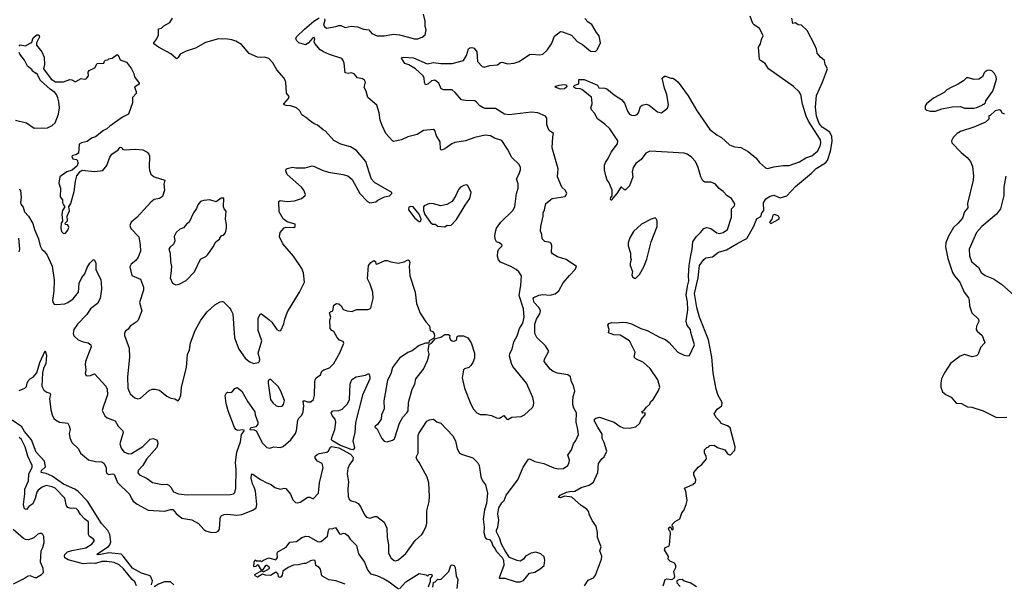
# Model space of a CAD drawing. Extents: x 2220520 to 2384350, y 721165 to 893491.
# Tile 276 of 315: x 2311589 to 2321141, y 853021 to 858501. Entities that reach past the tile are written whole.
import ezdxf

# ---------------------------------------------------------------- set-up
doc = ezdxf.new("R2010")
doc.units = 0

msp = doc.modelspace()

# ---------------------------------------------------------------- linework, layer by layer
at = {"layer": '0CON20XD'}
for points in [[(2314545, 858510.6), (2314548.9, 858495), (2314537.6, 858447.6), (2314545, 858434), (2314565, 858420), (2314655, 858434.2), (2314685.9, 858445.9), (2314705, 858444), (2314746.1, 858426.1), (2314805, 858436.7), (2314865, 858432.2), (2314925, 858407.5), (2314975, 858402.5), (2315005.7, 858365.7), (2315055.6, 858344.4), (2315125, 858344.5), (2315215, 858358.9), (2315275, 858352.5), (2315360.5, 858330.5), (2315415, 858314.7), (2315452.5, 858315), (2315495, 858330.8), (2315523.8, 858355), (2315533.6, 858403.6), (2315522, 858435), (2315522.5, 858485), (2315507.1, 858555)], [(2317318.9, 854608.9), (2317355.3, 854595.3), (2317415, 854551.9), (2317445, 854540.6), (2317504.1, 854535.9), (2317565, 854548.8), (2317604.1, 854585.9), (2317619.5, 854620.5), (2317656.7, 854665), (2317656.4, 854686.4), (2317633, 854683), (2317625, 854697.5), (2317645, 854707.5), (2317668.3, 854741.7), (2317700.7, 854769.3), (2317709.3, 854790.7), (2317733.6, 854816.4), (2317784.2, 854895), (2317798.6, 854935), (2317780.5, 855005), (2317704.5, 855115), (2317641.4, 855175), (2317565, 855210), (2317550, 855225), (2317560, 855275), (2317505.8, 855385.8), (2317415, 855439.4), (2317353.3, 855443.3), (2317301.7, 855461.7), (2317308.6, 855495), (2317293.3, 855535), (2317305, 855552.5), (2317335, 855563.3), (2317375, 855560), (2317435, 855566.2), (2317475, 855563.3), (2317525, 855548.8), (2317614.1, 855504.1), (2317675, 855483.8), (2317795, 855418.6), (2317855, 855395.6), (2317888.9, 855368.9), (2317973.8, 855275), (2318035, 855244.4), (2318075, 855238.8), (2318087.7, 855242.3), (2318136.4, 855345), (2318099.5, 855465), (2318096, 855495), (2318063.3, 855533.3), (2318053.1, 855575), (2318070, 855685), (2318066.6, 855763.4), (2318053.7, 855826.3), (2318067, 855915), (2318081.1, 855965), (2318077.3, 856015), (2318083, 856115), (2318098.7, 856211.3), (2318112.5, 856275), (2318118.8, 856345), (2318150.8, 856395), (2318195, 856434.3), (2318226.4, 856473.6), (2318255, 856482.9), (2318292.5, 856475), (2318352.6, 856432.6), (2318375, 856425.6), (2318415, 856434.4), (2318454.4, 856465.6), (2318494.2, 856584.2), (2318495.9, 856664.1), (2318522, 856695), (2318525.6, 856715), (2318494, 856765), (2318452.9, 856792.9), (2318414.4, 856835), (2318374.1, 856864.1), (2318335, 856909.5), (2318295, 856924.5), (2318235.3, 856925.3), (2318215, 856938.5), (2318197.2, 856977.2), (2318172.1, 857065), (2318145, 857124.4), (2318105, 857166.4), (2318065, 857194.7), (2318035, 857206.5), (2317873.6, 857216.4), (2317703.7, 857226.3), (2317663.3, 857205), (2317618, 857145), (2317567.1, 857105), (2317541.2, 857065), (2317531.2, 857025), (2317536.2, 856975), (2317505, 856890), (2317465, 856850), (2317455, 856850), (2317427, 856877), (2317420, 856875), (2317382.5, 856815), (2317341.7, 856768.3), (2317335, 856750), (2317325, 856750), (2317320, 856755), (2317322.5, 856775), (2317337.5, 856792.5), (2317336.4, 856846.4), (2317303.3, 856925), (2317286.7, 856945), (2317274.2, 856984.2), (2317262, 857045), (2317262.3, 857087.7), (2317271.2, 857115), (2317298.8, 857155), (2317326.2, 857215), (2317390, 857295), (2317392, 857325), (2317315, 857440.8), (2317265, 857487.5), (2317195, 857537.5), (2317166.7, 857595), (2317135, 857627.5), (2317131.2, 857645), (2317142.9, 857685), (2317140.9, 857729.1), (2317135, 857747.5), (2317041.2, 857825), (2317025, 857831.4), (2316983.2, 857833.2), (2316963.3, 857845), (2316963.8, 857855), (2316974.3, 857865.7), (2317015, 857877.5), (2317015, 857920), (2317065, 857920), (2317196.1, 857866.1), (2317208.3, 857838.3), (2317265, 857835.7), (2317285, 857828.8), (2317355, 857771.2), (2317403, 857743), (2317425.7, 857725.7), (2317455, 857690), (2317485, 857613.3), (2317503.8, 857585), (2317523.2, 857573.2), (2317555, 857570), (2317578.3, 857581.7), (2317593.6, 857596.4), (2317610.7, 857659.3), (2317628.3, 857671.7), (2317665, 857680), (2317695, 857672.5), (2317775, 857606.2), (2317815, 857596.7), (2317875, 857642.5), (2317882, 857675), (2317866, 857775), (2317844, 857835), (2317823.3, 857935), (2317845, 857953.8), (2317855, 857953.8), (2317905, 857933.3), (2317925, 857932.5), (2317951.7, 857918.3), (2317976.7, 857895), (2318075, 857761.2), (2318153.4, 857623.4), (2318285.8, 857435), (2318351.4, 857385), (2318398.2, 857358.2), (2318475, 857287.1), (2318525, 857267.3), (2318585, 857260.4), (2318655, 857221.8), (2318729.8, 857159.8), (2318764.5, 857114.5), (2318823, 857063), (2318845, 857058), (2318905, 857072.9), (2318995, 857084.3), (2319055, 857084.4), (2319155, 857121.5), (2319215, 857159.1), (2319275, 857180.8), (2319327.3, 857225), (2319355.3, 857275), (2319361.1, 857305), (2319356.4, 857335), (2319242.4, 857515), (2319218.6, 857565), (2319182.4, 857682.4), (2319165.7, 857775.7), (2319152.3, 857802.3), (2319095, 857851.2), (2318855, 858023.3), (2318820, 858075), (2318774.2, 858104.2), (2318766.7, 858115), (2318756.7, 858235), (2318776.7, 858265), (2318785, 858310), (2318802, 858345), (2318800, 858355), (2318765.8, 858415), (2318715, 858450), (2318702.7, 858465), (2318675.5, 858535)], [(2311602.5, 856775), (2311596.2, 856726.2), (2311600.5, 856710.5), (2311621.7, 856681.7), (2311636.8, 856636.8), (2311675.8, 856595), (2311715, 856523.3), (2311732.5, 856465), (2311772.9, 856375), (2311788.6, 856305), (2311805, 856274), (2311828, 856255), (2311855, 856214), (2311905, 856110), (2311922.9, 855975), (2311919.4, 855865), (2311908.9, 855775), (2311913.7, 855753.7), (2311925, 855740), (2311945.7, 855735.7), (2312027.9, 855742.1), (2312056.7, 855755), (2312107.1, 855792.9), (2312158.5, 855855), (2312165, 855942.5), (2312191.7, 855998.3), (2312220, 856035), (2312245, 856097.5), (2312270.7, 856139.3), (2312300.7, 856169.3), (2312311.7, 856171.7), (2312316.2, 856166.2), (2312328.3, 856138.3), (2312328, 856075), (2312376.2, 855976.2), (2312380.7, 855950.7), (2312384.2, 855885), (2312370, 855795), (2312344.4, 855745.6), (2312275, 855693.6), (2312239.5, 855640.5), (2312149.6, 855545), (2312114.4, 855495), (2312108.6, 855455), (2312115, 855431.2), (2312155, 855394.2), (2312204.2, 855374.2), (2312253.2, 855363.2), (2312278, 855345), (2312281.4, 855325), (2312227.5, 855185), (2312223.8, 855155), (2312230, 855105), (2312223.9, 855063.9), (2312235, 855047.5), (2312245, 855043.8), (2312275, 855046.7), (2312315, 855063.8), (2312425, 854944), (2312437.7, 854915), (2312439.5, 854860.5), (2312401.4, 854748.6), (2312389.3, 854709.3), (2312415.9, 854655.9), (2312437.3, 854637.3), (2312515, 854607.5), (2312545.7, 854555.7), (2312590.3, 854510.3), (2312591.4, 854495), (2312561.4, 854385), (2312572, 854342), (2312597.9, 854307.9), (2312645, 854288.1), (2312675, 854290), (2312782.6, 854357.4), (2312855, 854429.5), (2312885, 854436.4), (2312915.6, 854425), (2312926.6, 854406.6), (2312929.6, 854385), (2312920.5, 854349.5), (2312818.5, 854235), (2312782.2, 854175), (2312739.2, 854125), (2312735, 854102.5), (2312752.4, 854082.4), (2312825, 854048.1), (2312877.9, 854007.9), (2312975, 853990), (2313015, 853992), (2313035, 853983.8), (2313055, 853964), (2313080, 853920), (2313130.8, 853900.8), (2313215, 853888.4), (2313635, 853893.8), (2313661.7, 853898.3), (2313677.4, 853912.6), (2313684.6, 853955), (2313689.2, 854135), (2313684, 854205), (2313694, 854305), (2313732.7, 854405), (2313741.5, 854475), (2313770, 854515), (2313755, 854519.2), (2313705, 854514.8), (2313685, 854524.4), (2313672.2, 854542.2), (2313610.5, 854705), (2313593.1, 854775), (2313583.9, 854855), (2313595, 854879.2), (2313605, 854886), (2313636, 854884), (2313650.7, 854889.3), (2313677, 854923), (2313698.3, 854931.7), (2313745, 854894.4), (2313802, 854792), (2313871.3, 854695), (2313873.1, 854665), (2313900.5, 854595), (2313898, 854575), (2313879.9, 854550.1), (2313825, 854535.2), (2313822.9, 854525), (2313865, 854521.2), (2313882.2, 854512.2), (2313945, 854390), (2313985, 854349.2), (2314015, 854342), (2314055, 854356), (2314115, 854349.2), (2314145, 854360), (2314220, 854425), (2314265, 854483.3), (2314275.4, 854514.6), (2314286.4, 854615), (2314296.1, 854633.9), (2314325, 854662), (2314337.5, 854695), (2314345.7, 854755), (2314338, 854795), (2314346.2, 854803.8), (2314380.7, 854790.7), (2314415, 854792.2), (2314440, 854815), (2314450, 854855), (2314450.9, 854985), (2314454.6, 855005.4), (2314466.3, 855023.7), (2314506.7, 855055), (2314520.7, 855089.3), (2314538.3, 855101.7), (2314595, 855122.5), (2314635, 855163.8), (2314695, 855267.5), (2314733, 855363), (2314727.5, 855377.5), (2314691.7, 855391.7), (2314667.5, 855415), (2314636.7, 855475), (2314615.9, 855485.9), (2314600, 855505), (2314596.7, 855585), (2314606.2, 855615), (2314593.3, 855655), (2314603.9, 855666.1), (2314627.5, 855675), (2314635, 855730), (2314663.6, 855746.4), (2314685, 855744), (2314708, 855725), (2314728.3, 855688.3), (2314765, 855673.8), (2314815, 855670), (2314855, 855686.7), (2314965, 855687.5), (2314985, 855693.8), (2314995.8, 855705), (2315019.2, 855795), (2315013.6, 855855), (2314987.9, 855935), (2314962.9, 855985), (2314974.1, 856115.9), (2314995, 856143.3), (2315025, 856162.5), (2315040, 856155), (2315043, 856133), (2315055, 856127.5), (2315135, 856164.3), (2315155, 856164.3), (2315188, 856152), (2315265, 856138), (2315319.4, 856150.6), (2315355, 856170), (2315366.2, 856165), (2315373.8, 856145), (2315368.8, 856105), (2315373.8, 856015), (2315426.4, 855856.4), (2315440, 855745), (2315473.6, 855653.6), (2315528.6, 855568.6), (2315565, 855528.8), (2315572.5, 855485), (2315594.1, 855474.1), (2315611.2, 855455), (2315613.6, 855426.4), (2315603.3, 855406.7), (2315562.5, 855385), (2315558.3, 855361.7), (2315525, 855361.2), (2315465, 855338), (2315395, 855286), (2315355, 855270.8), (2315275, 855216.9), (2315204.4, 855125), (2315190, 855065), (2315157.6, 855002.4), (2315135.5, 854874.5), (2315121.7, 854801.7), (2315124, 854725), (2315097.5, 854665), (2315095.8, 854625), (2315059.1, 854570.9), (2315037.5, 854555), (2315033.3, 854545), (2315055, 854532.5), (2315101.4, 854435), (2315125, 854410), (2315155, 854403.8), (2315205, 854420), (2315225, 854432.9), (2315273.6, 854585), (2315305.5, 854645), (2315345.8, 854684.2), (2315358.5, 854705), (2315359.4, 854785), (2315395.5, 854915), (2315422.3, 854965), (2315430.5, 855015), (2315505, 855110), (2315545, 855193.3), (2315561.2, 855255), (2315553.3, 855295), (2315562.5, 855347.5), (2315585, 855360), (2315622.5, 855407.5), (2315675, 855421.2), (2315715, 855445.8), (2315750, 855445), (2315762.5, 855435), (2315758, 855415), (2315768, 855395), (2315785, 855384.4), (2315805, 855381.9), (2315825, 855391.2), (2315834, 855425), (2315845, 855434), (2315895, 855434.3), (2315935, 855412), (2315968.6, 855365), (2316000, 855265), (2316000, 855215), (2315985.7, 855175), (2315966.2, 855143.8), (2315945.4, 855124.6), (2315905, 855110.9), (2315895, 855101.4), (2315880, 855025), (2315904.5, 854925), (2315965, 854768.8), (2315990.6, 854720.6), (2316025, 854686.7), (2316055, 854670), (2316115, 854668.8), (2316165, 854658.8), (2316215, 854636.7), (2316245, 854633.8), (2316285, 854661.2), (2316313.3, 854625), (2316325, 854621.2), (2316365, 854643.3), (2316455, 854650.8), (2316486.7, 854665), (2316562.3, 854737.7), (2316572.3, 854757.7), (2316575.8, 854785), (2316565.8, 854835), (2316504.2, 854975), (2316374, 855135), (2316360, 855165), (2316342.2, 855235), (2316345, 855262.5), (2316367, 855303), (2316384.2, 855375.8), (2316415, 855432.5), (2316437.5, 855505), (2316470.8, 855555), (2316484.5, 855615), (2316476.2, 855695), (2316433.8, 855825), (2316451.9, 855925), (2316455.6, 856015), (2316430, 856055), (2316405, 856076), (2316353.3, 856105), (2316255, 856146.2), (2316235, 856168.8), (2316225.7, 856205), (2316227.7, 856252.3), (2316237.7, 856272.3), (2316270, 856305), (2316266.4, 856316.4), (2316244.1, 856334.1), (2316215, 856346.2), (2316200.5, 856370.5), (2316198.8, 856405), (2316208.2, 856455), (2316215, 856478), (2316257.1, 856535), (2316371.7, 856648.3), (2316391.9, 856685), (2316409.5, 856815), (2316424.2, 856865), (2316423.6, 856906.4), (2316408.8, 856955), (2316435.6, 857004.4), (2316447.3, 857042.7), (2316447.5, 857065), (2316435.8, 857095), (2316362.8, 857162.8), (2316322.5, 857245), (2316265, 857328.6), (2316195, 857350.8), (2316155, 857372.5), (2316105, 857378.8), (2316005, 857358), (2315915, 857326.2), (2315809.5, 857310.5), (2315782.7, 857297.3), (2315715, 857246.7), (2315680, 857235), (2315672.5, 857245), (2315667.5, 857315), (2315633.5, 857375), (2315616, 857425), (2315605, 857436), (2315505, 857424.2), (2315445, 857385.8), (2315355, 857363.8), (2315292.5, 857335), (2315215, 857320), (2315205, 857326.7), (2315141.1, 857395), (2315105, 857473.8), (2315085.6, 857525), (2315076.7, 857596.7), (2315052.6, 857672.6), (2314965.8, 857745.8), (2314948.7, 857808.7), (2314931.5, 857841.5), (2314942.9, 857895), (2314933.4, 857913.4), (2314915, 857925.8), (2314866.4, 857936.4), (2314835, 857976.7), (2314803.6, 857986.4), (2314775, 857980), (2314747.5, 857985), (2314737.6, 858077.6), (2314727.5, 858105), (2314713.1, 858123.1), (2314595, 858161.9), (2314535, 858189.2), (2314505, 858209.2), (2314451.3, 858271.3), (2314446.9, 858285), (2314451.2, 858315), (2314445, 858327.1), (2314433.2, 858325), (2314387.2, 858272.8), (2314361.8, 858258.2), (2314296.8, 858276.8), (2314277.9, 858295), (2314268, 858315), (2314274.1, 858335.9), (2314350.5, 858409.5), (2314442.7, 858487.3), (2314495, 858520)], [(2312849.2, 857039.2), (2312861.2, 857001.2), (2312892.5, 856975), (2312997.5, 856945), (2312988, 856905), (2312994.3, 856845), (2312975.7, 856784.3), (2312945, 856765.8), (2312895, 856754.3), (2312859.8, 856730.2), (2312725, 856580.8), (2312672, 856535), (2312658.8, 856505), (2312668.8, 856475), (2312744.5, 856394.5), (2312757.8, 856315), (2312760, 856255), (2312738.1, 856195), (2312715, 856164.4), (2312670.6, 856129.4), (2312657.9, 856102.1), (2312677, 856017), (2312762.1, 855982.1), (2312790.8, 855905), (2312790.6, 855875), (2312751.1, 855755), (2312772.9, 855675), (2312737.8, 855585), (2312719.4, 855565), (2312662.2, 855525), (2312642.6, 855497.4), (2312612, 855475), (2312604.2, 855455), (2312606.2, 855435), (2312652.3, 855312.3), (2312654.4, 855225), (2312633.6, 855035), (2312638.1, 854925), (2312661.1, 854871.1), (2312705, 854831.2), (2312735, 854822), (2312761.2, 854828.8), (2312845, 854901.2), (2312875, 854913.8), (2312903.9, 854913.9), (2312945.9, 854905.9), (2313015, 854846.7), (2313055, 854826.2), (2313095, 854821.2), (2313125, 854802.5), (2313136.1, 854813.9), (2313152, 854855), (2313158, 854935), (2313205.8, 855124.2), (2313217, 855253), (2313237.5, 855297.5), (2313247.5, 855365), (2313291.2, 855485), (2313346.7, 855585), (2313406.7, 855665), (2313482.5, 855735), (2313535, 855763.8), (2313555, 855766.7), (2313565, 855763.3), (2313623.9, 855703.9), (2313638.8, 855685), (2313656, 855645), (2313674.5, 855414.5), (2313715, 855303.8), (2313775, 855216.7), (2313815, 855183.3), (2313856.4, 855163.6), (2313905, 855172.5), (2313917, 855183), (2313920, 855205), (2313904.1, 855265.9), (2313938.9, 855385), (2313902.9, 855485), (2313903.8, 855605), (2313923.9, 855646.1), (2313935, 855647.5), (2314005, 855591.2), (2314034, 855565), (2314083, 855493), (2314105, 855480), (2314123.9, 855486.1), (2314152.4, 855547.6), (2314161.9, 855595), (2314187.5, 855665), (2314305, 855856.7), (2314352.9, 855955), (2314342, 856045), (2314325.7, 856085.7), (2314246, 856205), (2314141.2, 856325), (2314110, 856395), (2314117.5, 856435), (2314155, 856480), (2314175, 856487.5), (2314247, 856483), (2314260, 856495), (2314260, 856515), (2314185, 856540), (2314145, 856567.5), (2314106.7, 856635), (2314103.3, 856735), (2314115, 856746.2), (2314185, 856735.8), (2314255, 856744.3), (2314323.4, 856766.6), (2314360, 856795), (2314361.2, 856805), (2314346, 856845), (2314324, 856875), (2314185, 857000), (2314172, 857035), (2314175, 857050), (2314185, 857057.5), (2314235, 857070), (2314267.7, 857062.3), (2314357.3, 857062.7), (2314425, 857081.4), (2314447.6, 857077.6), (2314525, 857040.8), (2314585, 857022.5), (2314725, 856999.4), (2314773.3, 856985), (2314815, 856948.8), (2314887.5, 856815), (2314963.3, 856735), (2314985, 856723.3), (2315045, 856732.5), (2315065, 856750), (2315128.3, 856781.7), (2315177, 856793), (2315200, 856815), (2315200, 856825), (2315030.9, 856920.9), (2315001.7, 856951.7), (2314980.3, 857020.3), (2314946, 857125), (2314855, 857231.2), (2314797.9, 857267.9), (2314705, 857294.2), (2314635, 857329.4), (2314555, 857420), (2314531.7, 857431.7), (2314477.6, 857477.6), (2314445, 857491.2), (2314401.2, 857521.2), (2314375, 857546.7), (2314325, 857578.8), (2314308, 857615), (2314274.5, 857644.5), (2314216.7, 857665), (2314175, 857667.1), (2314153.3, 857675), (2314152, 857685), (2314195.8, 857735), (2314203.8, 857755), (2314177.7, 857787.7), (2314171.4, 857895), (2314154.4, 857935), (2314084.8, 858014.8), (2314043.3, 858083.3), (2314005, 858122.9), (2313965, 858138.1), (2313925, 858132.5), (2313895, 858136.7), (2313816.4, 858173.6), (2313740.9, 858260.9), (2313685, 858293.3), (2313646.7, 858306.7), (2313585, 858315.7), (2313555, 858310.8), (2313516.1, 858313.9), (2313390.5, 858279.5), (2313293.9, 858226.1), (2313204.1, 858195.9), (2313145, 858166.7), (2313125, 858132.5), (2313115, 858122.5), (2313107, 858123), (2313055, 858170), (2312935, 858233.3), (2312890, 858265), (2312890, 858275), (2312920, 858315), (2312937, 858353), (2312937, 858413), (2312965, 858420), (2312987.7, 858442.3), (2313046.7, 858475), (2313070, 858515)], [(2316098.5, 853745), (2316084.4, 853655), (2316095.8, 853575), (2316093.1, 853525), (2316106.1, 853476.1), (2316115, 853463.3), (2316146.1, 853456.1), (2316167.5, 853435), (2316180, 853395), (2316203.3, 853365), (2316211.7, 853341.7), (2316270.5, 853280.5), (2316283.8, 853255), (2316286.1, 853203.9), (2316242.5, 853095), (2316240, 853085), (2316245, 853080), (2316295, 853080), (2316405, 853043.8), (2316445, 853046.7), (2316475, 853056.7), (2316535, 853128), (2316585, 853138.8), (2316639.1, 853170.9), (2316675.6, 853204.4), (2316684.3, 853255), (2316676.4, 853286.4), (2316645.5, 853315.5), (2316595, 853334.3), (2316552.5, 853325), (2316497.5, 853295), (2316476.7, 853265), (2316445, 853246), (2316415, 853252), (2316342.3, 853282.3), (2316298.8, 853345), (2316262.3, 853412.3), (2316245, 853472.5), (2316215, 853530), (2316213.6, 853546.4), (2316226.2, 853575), (2316238.6, 853645), (2316226.1, 853705), (2316238.6, 853765), (2316265, 853810.8), (2316289.4, 853835), (2316307.1, 853885), (2316422.9, 854035), (2316473, 854157), (2316524.1, 854235.9), (2316535, 854238), (2316585, 854214), (2316675, 854193.8), (2316772.3, 854152.3), (2316811.7, 854141.7), (2316863.9, 854146.1), (2316906, 854175), (2316920.8, 854205), (2316922.5, 854225), (2316905.8, 854275), (2316940.8, 854325), (2316962.9, 854385), (2316985, 854416.2), (2317009.1, 854475), (2317004.6, 854525), (2316988.5, 854595), (2316990.6, 854685), (2316965, 854732), (2316954.5, 854765), (2316953.7, 854796.3), (2316960, 854845), (2316975.9, 854895.9), (2316961.7, 854951.7), (2316943.8, 854985), (2316933.6, 855033.6), (2316905.7, 855055.7), (2316805, 855071.4), (2316765, 855088), (2316735, 855108.8), (2316676, 855185), (2316680, 855205), (2316720.8, 855285), (2316691.1, 855335), (2316607.3, 855417.3), (2316586.8, 855455), (2316586.2, 855545), (2316603.1, 855595), (2316634.5, 855645), (2316641.5, 855675), (2316628.9, 855705), (2316580.8, 855755), (2316570, 855795), (2316578, 855805), (2316625, 855828.6), (2316665, 855832.5), (2316733.9, 855826.1), (2316785, 855841.2), (2316819.1, 855870.9), (2316862.7, 855947.3), (2316921.4, 856018.6), (2316977.5, 856075), (2316990, 856105), (2316890, 856175), (2316805, 856200), (2316757, 856227), (2316747.5, 856245), (2316752.5, 856305), (2316745, 856330), (2316735, 856338.8), (2316685, 856348.1), (2316658, 856375), (2316654, 856415), (2316642, 856448), (2316644, 856495), (2316666.7, 856595), (2316666.7, 856625), (2316681.2, 856655), (2316693.9, 856716.1), (2316755, 856766.7), (2316880, 856785), (2316896.7, 856815), (2316883, 856843), (2316847.5, 856875), (2316808, 856975), (2316814, 857055), (2316756.1, 857256.1), (2316760, 857365), (2316767.7, 857397.7), (2316726.7, 857426.7), (2316711.2, 857455), (2316703.3, 857485), (2316702, 857545), (2316688.8, 857565), (2316615, 857597.1), (2316555, 857602.5), (2316335, 857577.9), (2316293.3, 857585), (2316205, 857638.6), (2316105, 857640), (2316085, 857645.8), (2316053.6, 857663.6), (2316021.7, 857701.7), (2316005, 857711.9), (2315915, 857715.6), (2315875, 857724.4), (2315815, 857794.4), (2315785, 857818.9), (2315705, 857818.9), (2315678.7, 857828.7), (2315655, 857886.2), (2315615, 857914.2), (2315585, 857906.9), (2315550, 857875), (2315525, 857867.5), (2315515.8, 857895.8), (2315514.4, 857935), (2315503.1, 857955), (2315430, 858025), (2315365, 858063.3), (2315324.6, 858074.6), (2315293.6, 858126.4), (2315297.5, 858135), (2315315, 858137.8), (2315409.2, 858129.2), (2315543.2, 858073.2), (2315605, 858086.7), (2315675, 858074.4), (2315785, 858075.6), (2315895, 858103.3), (2315925, 858153.3), (2315943, 858217), (2315955, 858228), (2315975, 858231.2), (2315996.7, 858225), (2316025, 858190), (2316031.4, 858095), (2316075.7, 858045.7), (2316095, 858040.8), (2316150, 858055), (2316225, 858062), (2316253.8, 858085), (2316265, 858087.1), (2316323.2, 858073.2), (2316385, 858079.2), (2316433.4, 858096.6), (2316535, 858162.1), (2316555, 858165.5), (2316635, 858158.6), (2316665, 858166.7), (2316705, 858204.4), (2316748.5, 858265), (2316778.5, 858341.5), (2316835, 858385.8), (2316855, 858384.4), (2316942.1, 858352.1), (2316998.1, 858288.1), (2317050.5, 858260.5), (2317125, 858194.2), (2317175, 858191.2), (2317191.2, 858208.8), (2317222.5, 858275), (2317212, 858345), (2317185, 858376.2), (2317140, 858455), (2317105, 858476.7), (2317072.3, 858512.3)], [(2317831.4, 853005), (2317852.5, 853067.5), (2317867, 853073), (2317915, 853069.2), (2317938.8, 853081.2), (2317945, 853097.5), (2317934.3, 853145.7), (2317954, 853185), (2317953.3, 853205), (2317942.5, 853225), (2317900, 853245), (2317880, 853265), (2317881.7, 853291.7), (2317843.8, 853355), (2317852.3, 853377.7), (2317885, 853392.5), (2317893.3, 853405), (2317903, 853513), (2317900, 853535), (2317890, 853545), (2317883, 853567), (2317895, 853580), (2317908.3, 853568.3), (2317911.7, 853551.7), (2317925, 853550), (2317930, 853555), (2317930, 853575), (2317920, 853585), (2317923.3, 853605), (2317947.7, 853632.3), (2317993, 853657), (2318012.5, 853715), (2318033.6, 853736.4), (2318056.2, 853795), (2318063.3, 853835), (2318052.5, 853925), (2318040, 853955), (2318120.7, 853989.3), (2318146.1, 854013.9), (2318147.5, 854035), (2318127.5, 854085), (2318127.5, 854105), (2318170.7, 854159.3), (2318206.4, 854183.6), (2318251.7, 854238.3), (2318250, 854265), (2318231.2, 854295), (2318233.8, 854325), (2318245, 854340), (2318255, 854350), (2318268.3, 854351.7), (2318285, 854370), (2318325, 854372.5), (2318358.3, 854348.3), (2318430, 854325), (2318457, 854287), (2318475, 854277.5), (2318485, 854277.5), (2318526.1, 854323.9), (2318530, 854355), (2318480.7, 854540.7), (2318455, 854560), (2318410, 854575), (2318392.5, 854585), (2318385, 854600), (2318345, 854640), (2318327.5, 854675), (2318355, 854720), (2318400, 854755), (2318402.5, 854785), (2318364.2, 854854.2), (2318346.7, 854915), (2318316.8, 855075), (2318304.6, 855225), (2318272.8, 855395), (2318185.3, 855615.3), (2318157.6, 855707.6), (2318135.4, 855844.6), (2318170.6, 855995), (2318185, 856116), (2318225, 856172.5), (2318245, 856190.8), (2318310.6, 856199.4), (2318368.8, 856245), (2318445, 856267.8), (2318555, 856333.5), (2318642.7, 856377.3), (2318712.4, 856497.6), (2318734.3, 856555.7), (2318745, 856570), (2318778.3, 856591.7), (2318787.5, 856625), (2318809.5, 856650.5), (2318803.3, 856725), (2318828.8, 856761.2), (2318870.5, 856789.5), (2318905, 856796.7), (2318965, 856771.2), (2319029.7, 856790.3), (2319115, 856881.2), (2319269.1, 857010.9), (2319315, 857058), (2319407.7, 857112.3), (2319424.2, 857135.8), (2319454.6, 857225.4), (2319470.8, 857319.2), (2319466.9, 857366.9), (2319448.3, 857408.3), (2319375, 857458.5), (2319343.9, 857495), (2319319.5, 857565), (2319307.9, 857652.1), (2319318.5, 857765), (2319376.9, 857893.1), (2319426, 858025), (2319404, 858065), (2319396.7, 858105), (2319357.3, 858137.3), (2319326.4, 858176.4), (2319318.8, 858215), (2319302.7, 858252.7), (2319227.3, 858397.3), (2319175, 858446.7), (2319142, 858452), (2319115, 858470), (2319090, 858465), (2319078.8, 858515)], [(2311582.5, 858245), (2311592.5, 858257.5), (2311645, 858246.7), (2311697.5, 858275), (2311706.2, 858283.8), (2311721.2, 858325), (2311755, 858354), (2311773.8, 858353.8), (2311780, 858335), (2311753.3, 858275), (2311753, 858253), (2311805, 858190), (2311826.4, 858136.4), (2311830, 858065), (2311820, 858025), (2311895, 857924.2), (2311935, 857898.8), (2312015, 857896.7), (2312075, 857920), (2312095, 857918.8), (2312125, 857901.2), (2312135, 857901.2), (2312185, 857930), (2312215, 857923.3), (2312235, 857927.5), (2312257.5, 857955), (2312253, 857993), (2312261.7, 858008.3), (2312316.4, 858033.6), (2312340, 858075), (2312405, 858080), (2312411.7, 858098.3), (2312423, 858107), (2312445, 858110), (2312455, 858120), (2312485, 858127.5), (2312535, 858163.3), (2312545, 858157.5), (2312565, 858112.5), (2312625, 858087.5), (2312673.3, 858025), (2312695, 857980), (2312703.3, 857945), (2312746.7, 857885), (2312747.5, 857875), (2312703, 857847), (2312720, 857805), (2312717.5, 857785), (2312684.2, 857745.8), (2312683.3, 857695), (2312643.3, 857585), (2312585, 857554), (2312462.1, 857467.9), (2312435, 857442.5), (2312402.9, 857427.1), (2312325, 857362.5), (2312285, 857350), (2312245, 857318.8), (2312190, 857305), (2312167, 857293), (2312158, 857205), (2312135, 857188), (2312105, 857183.3), (2312096.4, 857173.6), (2312105, 857152), (2312140, 857145), (2312150, 857135), (2312154, 857105), (2312146.6, 857083.4), (2312098.5, 857041.5), (2312045, 857024.4), (2311980, 856975), (2311970, 856915), (2311986.2, 856865), (2311980.5, 856780.5), (2312003.9, 856753.9), (2312004.3, 856725), (2312014.3, 856704.3), (2312027.5, 856685), (2312005, 856647.5), (2311998, 856615), (2312003, 856547), (2311992.5, 856525), (2311988, 856475), (2311996.2, 856445), (2312013.3, 856425), (2312035, 856428.8), (2312055, 856456.7), (2312065.7, 856485), (2312055, 856510), (2312032.5, 856512.5), (2312030, 856525), (2312051.7, 856548.3), (2312051.2, 856595), (2312073.8, 856645), (2312066.7, 856685), (2312084.1, 856715.9), (2312117.5, 856835), (2312130.8, 856935), (2312144.3, 856985.7), (2312175, 857026.7), (2312195, 857041.2), (2312315, 857026.2), (2312395, 857038.8), (2312435.8, 857085), (2312464.6, 857165.4), (2312482.8, 857197.2), (2312543, 857237), (2312565, 857262.5), (2312580, 857260), (2312587.5, 857245), (2312605, 857236.7), (2312715, 857244.4), (2312785, 857238), (2312825, 857216.7), (2312843.3, 857195), (2312848.3, 857178.3), (2312844, 857065), (2312849.2, 857039.2)], [(2311547.5, 857525), (2311655, 857498.8), (2311729.5, 857449.5), (2311858.3, 857451.7), (2311905, 857473.3), (2311931.7, 857498.3), (2311965.8, 857584.2), (2311973.8, 857645), (2311968.8, 857705), (2311958.3, 857741.7), (2311946.7, 857775), (2311930, 857795), (2311886.1, 857826.1), (2311790.7, 857910.7), (2311755, 857980), (2311745, 857980), (2311710, 858005), (2311710, 858015), (2311665, 858050), (2311637, 858107), (2311590, 858165), (2311583, 858183)], [(2320475, 857613.3), (2320535, 857636), (2320636.4, 857656.4), (2320715, 857657.5), (2320755, 857642.5), (2320845, 857642.5), (2320875, 857647.5), (2320925, 857670), (2320935, 857680), (2320945, 857680), (2320957, 857693), (2320962.5, 857715), (2321025, 857802.5), (2321038, 857835), (2321065.4, 857925), (2321062.2, 857945), (2321045, 857978.8), (2321018.8, 858005), (2320995, 858012), (2320973.2, 858006.8), (2320956.7, 857995), (2320946.7, 857985), (2320930, 857945), (2320895, 857923.8), (2320845, 857920), (2320795, 857936.2), (2320773, 857937), (2320745, 857907.5), (2320695, 857873.8), (2320625, 857843.3), (2320585, 857820), (2320556.7, 857795), (2320455, 857740.6), (2320387.1, 857685), (2320374.4, 857665), (2320372.5, 857635), (2320385, 857624), (2320423.6, 857613.6), (2320475, 857613.3)], [(2316835, 857827.5), (2316783.6, 857846.4), (2316790, 857855), (2316822.5, 857865), (2316875, 857871.4), (2316887.5, 857867.5), (2316896, 857855), (2316894, 857845), (2316875, 857830), (2316835, 857827.5)], [(2321145, 857582.5), (2321120, 857595), (2321110, 857615), (2321095, 857627.5), (2321053, 857617), (2321005, 857570), (2320991.7, 857568.3), (2320990, 857535), (2320960, 857505), (2320845, 857456.7), (2320715, 857416.7), (2320685, 857397.5), (2320643.6, 857356.4), (2320630, 857325), (2320632.5, 857305), (2320723.4, 857213.4), (2320781.2, 857165), (2320813.3, 857125), (2320831.2, 857075), (2320840.8, 856985), (2320839.2, 856945), (2320784.1, 856715.9), (2320786, 856675), (2320756.2, 856635), (2320734.2, 856575.8), (2320693.8, 856525), (2320648.8, 856485), (2320600.7, 856399.3), (2320573.8, 856335), (2320571.8, 856295), (2320593.8, 856183.8), (2320638.7, 856048.7), (2320656.9, 856015), (2320710.8, 855955), (2320752, 855855), (2320792.7, 855802.7), (2320800.8, 855775), (2320802.5, 855725), (2320825, 855657.5), (2320890, 855595), (2320893, 855573), (2320870, 855525), (2320869.2, 855495), (2320878.8, 855478.8), (2320925.8, 855435.8), (2320953.3, 855365), (2320909.3, 855320.7), (2320886.2, 855255), (2320871.2, 855238.8), (2320829.3, 855229.3), (2320755, 855250), (2320714.4, 855235.6), (2320618.8, 855165), (2320560.6, 855075), (2320533.1, 855015), (2320525.7, 854975.7), (2320526, 854935), (2320540.8, 854890.8), (2320575, 854863.3), (2320625, 854837.5), (2320675, 854780), (2320725, 854777.5), (2320783.6, 854743.6), (2320825, 854740), (2320935, 854703.3), (2321065, 854638.8), (2321165, 854643.8)], [(2321156.1, 856983.9), (2321136, 856875), (2321137.5, 856795), (2321102.5, 856665), (2321065, 856612.9), (2320921.9, 856495), (2320871.1, 856435), (2320800, 856275), (2320802.3, 856207.7), (2320824.2, 856155), (2320892.2, 856095), (2320917.1, 856047.1), (2320955, 856019.1), (2321035, 855984.5), (2321113.4, 855933.4), (2321292.5, 855775)], [(2311585, 856853.3), (2311595, 856852.5), (2311596.7, 856846.7), (2311602.5, 856775)], [(2315715, 856490), (2315735, 856507.5), (2315755, 856503.3), (2315775, 856507.5), (2315827, 856563), (2315909.5, 856700.5), (2315956.7, 856765), (2315970, 856825), (2315935, 856892.5), (2315925, 856896.7), (2315897, 856893), (2315864.1, 856875.9), (2315846.4, 856853.6), (2315820, 856795), (2315785, 856737.5), (2315733.9, 856706.1), (2315675, 856693.8), (2315605, 856713.3), (2315565, 856717.5), (2315514.2, 856695.8), (2315506.2, 856685), (2315507.9, 856647.9), (2315520.9, 856610.9), (2315575, 856531.2), (2315595, 856516.7), (2315620, 856515), (2315645, 856497.5), (2315715, 856490)], [(2313105, 855927.5), (2313135, 855933.3), (2313205, 855970), (2313285, 856053.3), (2313342.5, 856177.5), (2313395, 856203.3), (2313415, 856222.5), (2313467.5, 856295), (2313493.3, 856345), (2313530, 856375), (2313530, 856385), (2313550, 856405), (2313565, 856410), (2313586.1, 856433.9), (2313596.4, 856476.4), (2313596.4, 856513.6), (2313586.2, 856565), (2313593, 856643), (2313573.9, 856663.9), (2313567.5, 856685), (2313568.3, 856768.3), (2313545, 856770), (2313495, 856732.5), (2313435, 856754), (2313375, 856747.5), (2313343.8, 856735), (2313315.8, 856705), (2313305, 856670), (2313273.8, 856625), (2313234.3, 856535.7), (2313206.7, 856515), (2313178.8, 856481.2), (2313142.7, 856467.3), (2313106.7, 856435), (2313087, 856397), (2313093.3, 856355), (2313083.3, 856325), (2313045, 856290), (2313036.7, 856275), (2313050, 856235), (2313051.2, 856155), (2313061.2, 856105), (2313054, 856035), (2313050, 855995), (2313070, 855945), (2313105, 855927.5)], [(2315475, 856542.5), (2315481.7, 856548.3), (2315483.3, 856565), (2315465, 856613.3), (2315405, 856683.3), (2315385, 856686.7), (2315365, 856680), (2315360, 856655), (2315421.2, 856575), (2315465, 856543.3), (2315475, 856542.5)], [(2317555, 855992.5), (2317565, 855993.3), (2317600.7, 856029.3), (2317645, 856102.5), (2317674.1, 856175.9), (2317714, 856345), (2317773.8, 856495), (2317773.3, 856545), (2317766.1, 856566.1), (2317755, 856576.7), (2317715, 856564), (2317620, 856515), (2317545, 856444.2), (2317506.9, 856385), (2317492.5, 856335), (2317492, 856305), (2317516.2, 856235), (2317516, 856195), (2317522, 856175), (2317511.7, 856138.3), (2317512, 856115), (2317533, 856057), (2317528.8, 856025), (2317533.8, 856005), (2317555, 855992.5)], [(2318875, 856523.8), (2318954.4, 856565), (2318959.1, 856575), (2318948.9, 856595), (2318915, 856611.8), (2318895.8, 856605), (2318885.6, 856564.4), (2318862.5, 856535), (2318875, 856523.8)], [(2311585, 856246.7), (2311591.1, 856275), (2311581.2, 856381.2)], [(2311585, 854902.5), (2311640, 854925), (2311655, 854940), (2311660, 854975), (2311670, 854995), (2311695, 855020), (2311719.7, 855030.3), (2311755.8, 855075), (2311785.5, 855175), (2311835, 855287.5), (2311850, 855245), (2311847.4, 855202.6), (2311842.9, 855165), (2311818.6, 855115), (2311809.4, 855075), (2311804.1, 854944.1), (2311824.1, 854904.1), (2311852.5, 854885), (2311882.5, 854875), (2311888, 854865), (2311877.1, 854825), (2311891.9, 854715), (2311904.5, 854664.5), (2311921.7, 854631.7), (2311935, 854616.2), (2311975, 854594), (2312056.7, 854585), (2312070.5, 854560.5), (2312078.8, 854525), (2312068.8, 854485), (2312074.2, 854444.2), (2312095, 854397.5), (2312158.8, 854335), (2312178.8, 854295), (2312255, 854230.8), (2312326, 854214), (2312385, 854209.2), (2312405, 854198), (2312427.8, 854155), (2312428, 854115), (2312435.9, 854095.9), (2312455, 854086.2), (2312485, 854094.3), (2312505, 854090), (2312539.2, 854009.2), (2312655, 853895.8), (2312673.2, 853853.2), (2312689.5, 853829.5), (2312728.3, 853798.3), (2312835, 853740), (2312995, 853730.5), (2313055, 853747.9), (2313075, 853747.1), (2313107.8, 853707.8), (2313163.6, 853663.6), (2313258.3, 853648.3), (2313325, 853612.5), (2313375, 853554.3), (2313395, 853539.4), (2313450, 853525), (2313494.2, 853525.8), (2313515, 853536.7), (2313528.8, 853555), (2313532.5, 853655), (2313538, 853675), (2313550.3, 853689.7), (2313571.3, 853698.7), (2313605, 853702.2), (2313695, 853692.5), (2313745, 853700), (2313850.3, 853739.7), (2313883.8, 853765), (2313890, 853795), (2313876.4, 853925), (2313865, 853963.8), (2313846.5, 853995), (2313835, 854050), (2313837.5, 854082.5), (2313845, 854093.3), (2313850.8, 854090.8), (2313925, 854037.5), (2313985, 854005.6), (2314029.7, 853989.7), (2314065, 853960), (2314115, 853944), (2314155, 853953.3), (2314170.7, 853950.7), (2314216, 853895), (2314239.7, 853839.7), (2314265, 853816.2), (2314285, 853811.2), (2314311.2, 853818.8), (2314385, 853866.7), (2314405, 853867.5), (2314435, 853850), (2314487.1, 853905), (2314498.8, 854005), (2314534.5, 854155), (2314522.4, 854192.4), (2314477.1, 854215), (2314454.2, 854245), (2314456.2, 854265), (2314475, 854282), (2314495, 854291.4), (2314567.6, 854302.4), (2314585, 854316.9), (2314605, 854353.1), (2314615, 854359.2), (2314686.5, 854346.5), (2314798, 854285), (2314824.2, 854255), (2314822, 854225), (2314787.1, 854185), (2314770.9, 854145), (2314767.3, 854095), (2314780, 854015), (2314772.1, 853945), (2314774.6, 853875), (2314785, 853846.2), (2314805, 853830.8), (2314845, 853822.9), (2314872.5, 853805), (2314895.5, 853775), (2314935, 853696), (2314955, 853672.9), (2314985, 853663.1), (2315035, 853678), (2315055, 853678), (2315124.2, 853625), (2315152, 853565), (2315152.5, 853475), (2315165.6, 853405.6), (2315167.5, 853325), (2315192, 853275), (2315221.7, 853251.7), (2315235, 853249.2), (2315265, 853258), (2315335, 853320.8), (2315424.4, 853445), (2315490, 853505), (2315504.2, 853525), (2315532.9, 853585), (2315540, 853615), (2315539.2, 853735), (2315562.5, 853825), (2315563.9, 853873.9), (2315558.8, 854005), (2315542.3, 854062.3), (2315463.8, 854205), (2315441.2, 854235), (2315436.2, 854255), (2315455.9, 854294.1), (2315456.2, 854465), (2315461.2, 854485), (2315540, 854605), (2315563.6, 854616.4), (2315605, 854622.5), (2315635, 854597.5), (2315675.7, 854585.7), (2315791.3, 854461.3), (2315815.7, 854415), (2315834.5, 854334.5), (2315854.6, 854294.6), (2315875, 854283.1), (2315985, 854249.2), (2316035, 854200), (2316045.6, 854175), (2316062.8, 854062.8), (2316080, 854025), (2316107.3, 853987.3), (2316126.2, 853906.2), (2316117.3, 853805), (2316098.5, 853745)], [(2314097, 854747), (2314135, 854750), (2314148.8, 854765), (2314156.9, 854805), (2314124, 854895), (2314095, 854940), (2314025, 855007.5), (2314015, 855010), (2314000, 854995), (2314000, 854975), (2314023.3, 854815), (2314044.1, 854784.1), (2314075, 854756.7), (2314097, 854747)], [(2314825, 854327.5), (2314805, 854328.9), (2314695, 854372.9), (2314625, 854413.1), (2314615.3, 854425), (2314616.5, 854445), (2314646.5, 854525), (2314656.5, 854595), (2314650, 854625), (2314621.2, 854661.2), (2314612.2, 854685), (2314625.9, 854704.1), (2314685, 854709.1), (2314718.5, 854721.5), (2314768.6, 854771.4), (2314788.8, 854815), (2314793.5, 854965), (2314811.7, 855008.3), (2314853.8, 855036.2), (2314945, 855051.1), (2314975, 855066.7), (2314986.9, 855035), (2314986.8, 855015), (2314914.2, 854855.8), (2314847.2, 854592.7), (2314840.7, 854495), (2314822.4, 854415), (2314838.2, 854345), (2314825, 854327.5)], [(2317069.5, 853005), (2317105, 853062), (2317154.3, 853085.7), (2317175, 853111.2), (2317234.4, 853265), (2317235.6, 853295), (2317215.8, 853345), (2317230, 853385), (2317195.7, 853475), (2317193.2, 853523.2), (2317180, 853585), (2317141.7, 853641.7), (2317112.7, 853702.7), (2317108.8, 853725), (2317090.6, 853750.6), (2317035, 853786.2), (2316945, 853866.7), (2316875, 853876.2), (2316835, 853861.4), (2316816.7, 853865), (2316832, 853885), (2316895, 853915.6), (2316925, 853923.1), (2316975, 853924.3), (2317035, 853960), (2317115, 853983.8), (2317155, 854013.3), (2317198.8, 854105), (2317203.8, 854195), (2317235, 854237.5), (2317260.7, 854259.3), (2317283.8, 854315), (2317258.8, 854398.8), (2317240, 854435), (2317239.5, 854479.5), (2317196.2, 854545), (2317165.8, 854605), (2317163.8, 854625), (2317177.5, 854635), (2317215, 854642.5), (2317318.9, 854608.9)], [(2312866.7, 853015), (2312876.5, 853055), (2312858.8, 853098.8), (2312845, 853108.2), (2312770.4, 853130.4), (2312685, 853176.8), (2312593.4, 853295), (2312572.6, 853312.6), (2312453.2, 853326.8), (2312358.1, 853308.1), (2312340.8, 853310.8), (2312338.8, 853315), (2312452, 853388), (2312464.4, 853405.6), (2312472.4, 853435), (2312463.3, 853503.3), (2312445, 853542.8), (2312382.1, 853612.1), (2312246.9, 853826.9), (2312155, 853923.5), (2312123.6, 853943.6), (2312015, 853992.7), (2311905, 854071.3), (2311846.6, 854096.6), (2311797.5, 854107.5), (2311802.1, 854125), (2311838.5, 854161.5), (2311830.8, 854215), (2311749.7, 854305), (2311702.2, 854422.2), (2311636.1, 854505), (2311609.5, 854549.5), (2311516.2, 854615)], [(2312723.8, 853005), (2312706, 853045), (2312678.8, 853068.8), (2312595, 853172.7), (2312555, 853208.8), (2312505, 853233.8), (2312435, 853244), (2312385, 853241.4), (2312325, 853222.4), (2312275, 853225.3), (2312205, 853219.6), (2312057.8, 853257.8), (2312027.1, 853277.1), (2312023.1, 853295), (2312028.3, 853311.7), (2312053.7, 853336.4), (2312095, 853350.4), (2312231.2, 853375), (2312290.8, 853415), (2312316.2, 853445), (2312302.3, 853462.3), (2312266.2, 853486.2), (2312255.5, 853505), (2312255, 853626.2), (2312222.5, 853652.5), (2312180.2, 853700.2), (2312157.6, 853737.6), (2312137.4, 853757.4), (2312115, 853761.4), (2312085, 853756.7), (2312055, 853765.7), (2312044, 853784), (2312026.3, 853856.3), (2311934.4, 853955), (2311905, 853968.5), (2311845, 853979.6), (2311808.1, 853965), (2311767.9, 853935), (2311753.9, 853915), (2311740, 853855), (2311715, 853802.5), (2311676.2, 853775), (2311655, 853746.7), (2311635, 853753.3), (2311625.5, 853795), (2311639.6, 853900.4), (2311639.7, 853945), (2311675.2, 854024.8), (2311678.4, 854095), (2311709.2, 854155), (2311709.2, 854175), (2311666.8, 854265), (2311641.8, 854355), (2311605.8, 854425.8), (2311585, 854445.3)], [(2314745, 853021.1), (2314655, 853053.5), (2314588.6, 853065), (2314521.5, 853105), (2314508.5, 853168.5), (2314495, 853184.6), (2314461.2, 853205), (2314455, 853252.5), (2314435, 853256.2), (2314410.5, 853249.5), (2314365, 853223.3), (2314345, 853223.8), (2314295, 853208.8), (2314245, 853208), (2314192.5, 853185), (2314140.7, 853149.3), (2314135, 853110), (2314125, 853092.5), (2314115, 853087.5), (2314100, 853095), (2314095, 853120), (2314075, 853140), (2314021.7, 853108.3), (2313975, 853110), (2313945, 853120), (2313895, 853090.8), (2313872.5, 853105), (2313870, 853115), (2313915, 853143.3), (2313935, 853152.5), (2313955, 853142.5), (2314012.5, 853175), (2314012.5, 853185), (2313985, 853202.5), (2313975, 853202.5), (2313945, 853160), (2313935, 853160), (2313905, 853207.5), (2313895, 853210), (2313880, 853195), (2313865, 853190), (2313860, 853195), (2313862.5, 853235), (2313875, 853260), (2313885, 853250), (2313925, 853250), (2313935, 853242.5), (2313953, 853257), (2314005, 853277.5), (2314075, 853257.5), (2314089.3, 853280.7), (2314086.7, 853325), (2314092.5, 853335), (2314175, 853382.5), (2314211.2, 853428.8), (2314275, 853436.2), (2314327.5, 853475), (2314365, 853487.1), (2314395.5, 853485.5), (2314477.6, 853437.6), (2314495, 853433.1), (2314515, 853436.9), (2314575, 853488), (2314585.9, 853544.1), (2314595, 853562.5), (2314621.7, 853558.3), (2314651.7, 853571.7), (2314690.5, 853510.5), (2314705, 853506.7), (2314731.7, 853518.3), (2314747.5, 853515), (2314773.9, 853493.9), (2314795, 853458.8), (2314855, 853398.8), (2314877, 853317), (2314935.3, 853235.3), (2314962.6, 853162.6), (2314993.7, 853123.7), (2315055, 853106.6), (2315123.4, 853073.4), (2315173.9, 853043.9), (2315265, 852976.7)], [(2311527.5, 853025), (2311625, 853073.3), (2311665, 853100), (2311686.1, 853106.1), (2311735, 853086.7), (2311753, 853087), (2311800, 853115), (2311820, 853135), (2311816.2, 853175), (2311792.5, 853235), (2311797.5, 853345), (2311815, 853377.5), (2311827.7, 853427.7), (2311824.2, 853485), (2311814.3, 853504.3), (2311804.2, 853514.2), (2311785, 853515.8), (2311765, 853506.5), (2311727.1, 853472.9), (2311675, 853454.1), (2311645, 853455.9), (2311625, 853466.1), (2311525, 853554.6)], [(2315596.7, 852995), (2315605, 853040), (2315620, 853045), (2315645, 853070), (2315665, 853066.7), (2315678.8, 853071.2), (2315753.3, 853145), (2315772.5, 853205), (2315785, 853210), (2315803, 853203), (2315813.3, 853185), (2315823.6, 853103.6), (2315839.5, 853069.5), (2315829.7, 852980.3)], [(2315275, 852977.5), (2315335.7, 853044.3), (2315464.1, 853125.9), (2315531.7, 853111.7), (2315545, 853100), (2315563, 853117), (2315585, 853120), (2315590, 853105), (2315572.5, 853077.5), (2315571.7, 853048.3), (2315553.3, 852995)], [(2313082.9, 853015), (2313053.3, 853045), (2312994.7, 853045.3), (2312935, 853023.4), (2312895, 852997.3)], [(2318155, 852995.7), (2318095, 853034.7), (2318035, 853053.2), (2318015, 853066.6), (2317985, 853064.8), (2317965.7, 853054.3), (2317963.4, 853035), (2317995, 852998.8)]]:
    msp.add_lwpolyline(points, dxfattribs=at)

doc.saveas('drawing.dxf')
